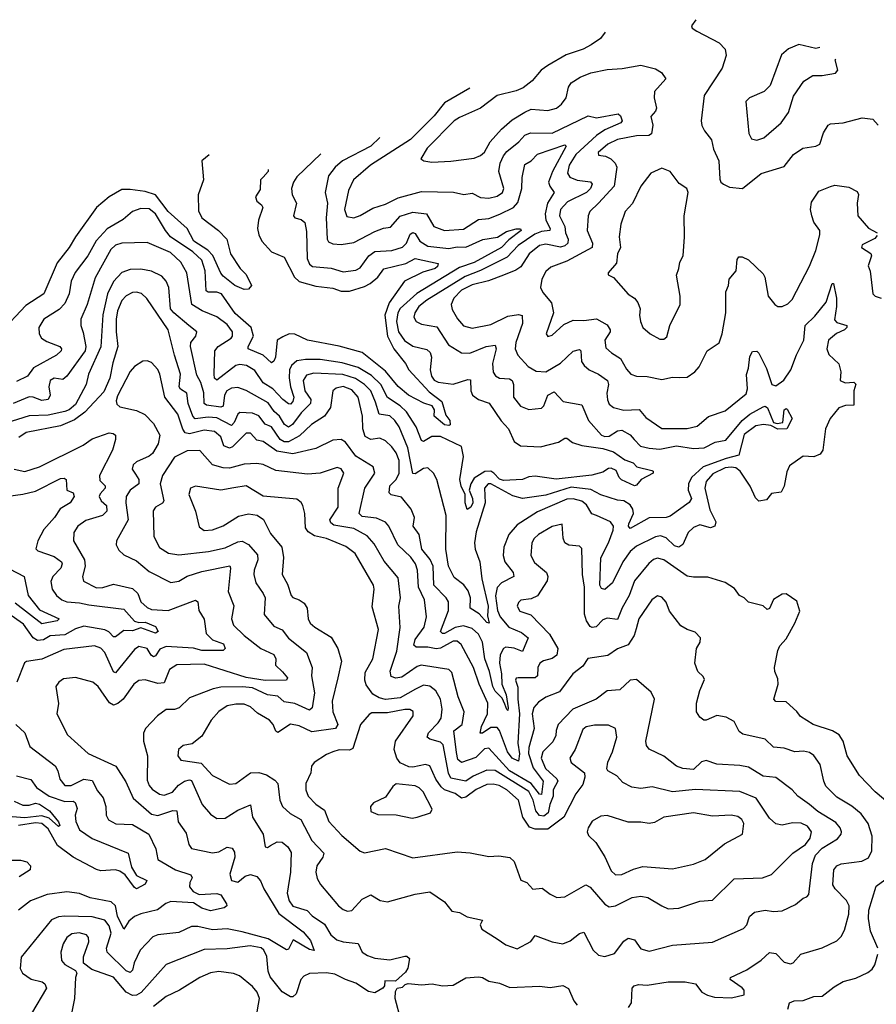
# Model space of a CAD drawing. Extents: x 1678759 to 1859541, y 384609 to 522867.
# Tile 300 of 466: x 1754221 to 1758282, y 516738 to 521405. Entities that reach past the tile are written whole.
import ezdxf

# ---------------------------------------------------------------- set-up
doc = ezdxf.new("R2010")
doc.units = 0

msp = doc.modelspace()

# ---------------------------------------------------------------- linework, layer by layer
at = {"layer": '0CON20XD'}
for points in [[(1757426.5, 521404.6), (1757426.4, 521403.6), (1757406, 521375), (1757408, 521365), (1757430.4, 521350.4), (1757536.2, 521295), (1757565.8, 521265), (1757569.2, 521235), (1757551.5, 521175), (1757466.2, 521045), (1757451.8, 520925), (1757453.9, 520903.9), (1757467.2, 520877.2), (1757500.5, 520835), (1757510.5, 520790.5), (1757535.4, 520735.4), (1757539.2, 520649.2), (1757543.8, 520635), (1757556.7, 520625), (1757585, 520611.5), (1757647.5, 520605), (1757735, 520675.5), (1757845, 520708.9), (1757889.4, 520765), (1757933.8, 520796.2), (1757995, 520804.4), (1758014, 520815), (1758031.7, 520868.3), (1758053.8, 520905), (1758065, 520911.2), (1758125, 520915.8), (1758215, 520939.2), (1758265, 520933.8), (1758290.8, 520905)], [(1756996.1, 521346.2), (1756974, 521315), (1756929.2, 521285), (1756892, 521265), (1756811.5, 521238.5), (1756725, 521187.1), (1756693.5, 521165), (1756650.8, 521115), (1756607.9, 521082.1), (1756575, 521067.5), (1756485, 521045.9), (1756405, 520984.6), (1756305, 520941.1), (1756280.8, 520925), (1756152.7, 520795), (1756122.9, 520745), (1756136.7, 520735), (1756175, 520728.8), (1756265, 520734.5), (1756375, 520748.9), (1756405, 520760.6), (1756425, 520777.5), (1756451.4, 520825), (1756504.7, 520885.3), (1756555, 520930.4), (1756615, 520966.4), (1756645, 520980), (1756725, 520974.6), (1756765, 520985.4), (1756790, 521005), (1756811.8, 521035), (1756823.1, 521085), (1756835.6, 521105), (1756877.7, 521132.3), (1756927.7, 521152.3), (1757005, 521168.3), (1757076.9, 521173.1), (1757165, 521188.5), (1757235, 521171.9), (1757264, 521155), (1757283.8, 521125), (1757230, 521065), (1757228.9, 521035), (1757238.9, 520985), (1757235, 520971.2), (1757212, 520945), (1757222.7, 520905), (1757216.5, 520863.5), (1757202.5, 520855), (1757145, 520854.3), (1757055, 520836.4), (1757008.5, 520815), (1756962.5, 520775), (1756965, 520762.9), (1756997.7, 520757.7), (1757023.5, 520745), (1757043.9, 520723.9), (1757052.2, 520705), (1757038.4, 520615), (1756965.4, 520534.6), (1756923.8, 520495), (1756915.4, 520475), (1756910.5, 520405), (1756935.8, 520345), (1756934.6, 520325), (1756815, 520260.2), (1756738, 520232), (1756715, 520210.6), (1756696.4, 520175), (1756689.4, 520135), (1756700.9, 520110.9), (1756742.2, 520062.2), (1756751.8, 520015), (1756716.2, 519915), (1756725, 519903.8), (1756745, 519909.2), (1756799.6, 519960.4), (1756845, 519980.5), (1756895, 519978.5), (1756955, 519986.1), (1757005, 519957.8), (1757020.3, 519935), (1757020, 519925), (1756995.3, 519885), (1756999.7, 519849.7), (1757026.5, 519825), (1757068.9, 519798.9), (1757097.7, 519747.7), (1757118.6, 519725), (1757145, 519715.4), (1757195, 519713.4), (1757265, 519699.5), (1757315, 519710), (1757350.6, 519709.4), (1757385, 519711.1), (1757420.8, 519735), (1757441.1, 519758.9), (1757479.2, 519835), (1757537.3, 519872.7), (1757551.3, 519915), (1757568.8, 520015), (1757568.2, 520115), (1757580.4, 520145), (1757583.5, 520175), (1757618, 520215), (1757621.7, 520268.3), (1757629.3, 520280.7), (1757645, 520281.2), (1757675, 520266), (1757745, 520200), (1757752.9, 520185), (1757769.2, 520095), (1757800, 520055), (1757815, 520046), (1757835, 520046), (1757861.7, 520058.3), (1757882, 520078), (1757965, 520235.8), (1757995, 520310), (1758013.9, 520385), (1758014.5, 520405), (1757985.6, 520445), (1757975.5, 520475), (1757970, 520505), (1757975, 520540), (1758008.4, 520591.6), (1758063.8, 520613.8), (1758085, 520620), (1758150.9, 520610.9), (1758190.9, 520590.9), (1758196.6, 520576.6), (1758191.2, 520535), (1758194.8, 520474.8), (1758245, 520416.2), (1758285.6, 520395)], [(1758013.8, 521273.3), (1757995, 521268.5), (1757915, 521287.3), (1757865, 521266.2), (1757832.4, 521237.6), (1757777.9, 521092.1), (1757750, 521065), (1757680, 521035), (1757663, 521017), (1757676.9, 520865), (1757690.7, 520840.7), (1757715, 520834.4), (1757748, 520845), (1757830.6, 520915), (1757865.5, 520965), (1757888.5, 521041.5), (1757937.5, 521112.5), (1757980.3, 521139.7), (1758025, 521139.4), (1758088.8, 521151.2), (1758098.5, 521165), (1758086.7, 521215), (1758089.8, 521217.8)], [(1756354.8, 521079.7), (1756235, 521010), (1756185, 520949.2), (1756073.5, 520836.5), (1755883.9, 520715), (1755804, 520645), (1755779, 520595), (1755760.7, 520505), (1755772.3, 520472.3), (1755805, 520465.9), (1755835, 520475.9), (1755895, 520511.9), (1755955, 520529.8), (1756015, 520560), (1756125, 520590), (1756277.7, 520587.7), (1756326.4, 520576.4), (1756365, 520581.7), (1756405, 520562.2), (1756445, 520558.4), (1756485, 520567.5), (1756509.4, 520585), (1756516, 520604), (1756492.1, 520685), (1756499, 520725), (1756515, 520760), (1756529.9, 520780.1), (1756587.6, 520825), (1756615, 520856.9), (1756642.2, 520867.8), (1756745, 520867.3), (1756915, 520949.5), (1756955, 520939.8), (1757057.9, 520957.9), (1757069, 520949), (1757076.6, 520925), (1757071.1, 520915), (1756995, 520882), (1756954.7, 520855.3), (1756856.7, 520765), (1756826.3, 520715), (1756817.6, 520677.6), (1756828.3, 520658.3), (1756863.9, 520643.9), (1756926.6, 520636.6), (1756935.3, 520625), (1756926.7, 520605), (1756908.4, 520585), (1756818.4, 520541.6), (1756784.8, 520505), (1756779.8, 520475), (1756805.2, 520425.2), (1756807.6, 520395), (1756821.4, 520365), (1756818.6, 520345), (1756805, 520332.7), (1756785, 520326.8), (1756715, 520340.2), (1756684.6, 520335), (1756636, 520295), (1756596.4, 520233.6), (1756573.1, 520216.9), (1756515, 520193.1), (1756443, 520167), (1756365, 520148.5), (1756315, 520122), (1756278.6, 520085), (1756266.4, 520055), (1756270.9, 520030.9), (1756296.3, 519986.3), (1756324.3, 519954.3), (1756365, 519942.8), (1756455, 519960.3), (1756535, 519998.9), (1756585, 520006.6), (1756603.3, 520003.3), (1756604.8, 519965), (1756573, 519875), (1756568.9, 519845), (1756582.7, 519815), (1756631.1, 519761.1), (1756669.1, 519739.1), (1756715, 519735.3), (1756785, 519777.4), (1756845, 519834.1), (1756875, 519841.9), (1756880.5, 519835), (1756884, 519785), (1756896, 519766), (1756920.8, 519745), (1756964.7, 519724.7), (1757007.5, 519695), (1757012.5, 519675), (1757004.7, 519635), (1757006.7, 519603.3), (1757015, 519582.9), (1757036.1, 519566.1), (1757085, 519553.9), (1757157.6, 519557.6), (1757188.5, 519518.5), (1757265, 519466.9), (1757385, 519466.4), (1757432.3, 519477.7), (1757486.2, 519523.8), (1757565, 519551.4), (1757665, 519631.5), (1757671.4, 519655), (1757666.9, 519723.1), (1757676.4, 519753.6), (1757681.4, 519808.6), (1757695, 519831.8), (1757715, 519833.8), (1757725, 519824.4), (1757760.8, 519750.8), (1757785.7, 519675.7), (1757805, 519669.3), (1757843.3, 519696.7), (1757876.9, 519745), (1757903, 519817), (1757937.9, 519885), (1757944.7, 519955), (1757990.7, 519999.3), (1758043.4, 520066.6), (1758073.1, 520155), (1758078.8, 520155), (1758092.9, 520085), (1758093.2, 520045), (1758082.9, 519982.9), (1758095, 519969.4), (1758142.3, 519955), (1758141.3, 519945), (1758130.8, 519935), (1758093.1, 519916.9), (1758055, 519885.7), (1758047.3, 519845), (1758057.2, 519817.2), (1758104.3, 519774.3), (1758114.2, 519735), (1758110, 519695), (1758134.3, 519684.3), (1758175, 519686.7), (1758185, 519676.7), (1758174.5, 519645), (1758175, 519577.5), (1758135, 519575.5), (1758104.2, 519565.8), (1758062.5, 519515), (1758040.9, 519465), (1758027.5, 519365), (1758015.7, 519345), (1757985, 519332.9), (1757935, 519335.6), (1757870, 519290), (1757857.9, 519262.1), (1757845.5, 519194.5), (1757830, 519165), (1757785, 519159.2), (1757761.3, 519128.7), (1757725, 519123.1), (1757708.3, 519138.3), (1757683.1, 519193.1), (1757635.9, 519265), (1757615, 519280), (1757594.1, 519284.1), (1757565, 519279.9), (1757507.4, 519252.6), (1757474.4, 519215.6), (1757468, 519185), (1757491.8, 519081.8), (1757520.5, 519025), (1757515.8, 519005), (1757495, 518997.1), (1757445, 519010), (1757415, 518997.5), (1757390.4, 518975), (1757365, 518918.1), (1757345.3, 518904.7), (1757325, 518911.8), (1757285, 518949.5), (1757258.6, 518958.6), (1757235, 518953.9), (1757145, 518910.2), (1757115, 518884.7), (1757080, 518835), (1757030.3, 518735), (1756995, 518704.4), (1756979.5, 518709.5), (1756971.7, 518725), (1756976, 518854), (1757012.4, 518925), (1757034.8, 518985), (1757035.2, 519005), (1757021.9, 519025), (1756955, 519054.1), (1756933.3, 519063.3), (1756908, 519105), (1756885, 519122.6), (1756845, 519134.1), (1756815, 519132.2), (1756675, 519072.6), (1756578.7, 519011.3), (1756538.8, 518965), (1756515.9, 518904.1), (1756513.3, 518865), (1756520.9, 518835), (1756560, 518785), (1756563.9, 518766.1), (1756505.5, 518735), (1756485, 518713.3), (1756476.7, 518673.3), (1756485.7, 518605), (1756498.9, 518575), (1756540, 518525), (1756599.8, 518499.8), (1756631.8, 518475), (1756605, 518410.4), (1756565, 518426.5), (1756525, 518430.9), (1756514.9, 518425.1), (1756499, 518395), (1756494.8, 518354.8), (1756505.1, 518305.1), (1756506.7, 518255), (1756526.4, 518205), (1756536.8, 518143.2), (1756535, 518130), (1756530, 518135), (1756520.6, 518160.6), (1756508.6, 518188.6), (1756475, 518222.8), (1756463.8, 518243.8), (1756448.4, 518315), (1756425.6, 518375), (1756415.2, 518455), (1756395, 518492.9), (1756365, 518519.1), (1756325, 518531.4), (1756285, 518523.4), (1756235, 518495.7), (1756224.8, 518494.8), (1756215, 518504.5), (1756253, 518605), (1756252.9, 518645), (1756242.5, 518665), (1756184.8, 518725), (1756181.3, 518815), (1756166, 518846), (1756127.2, 518895), (1756113.9, 518965), (1756086.7, 519005), (1756091.8, 519045), (1756076, 519085), (1756031.3, 519141.3), (1755982.3, 519152.3), (1755971.8, 519161.8), (1755975.2, 519195), (1756005, 519225.3), (1756019.4, 519255), (1756019.1, 519315), (1756005, 519352.3), (1755985, 519379.7), (1755955, 519409.1), (1755928.8, 519421.2), (1755885, 519414.7), (1755859.1, 519429.1), (1755846.7, 519465), (1755845.5, 519525.5), (1755825.7, 519615), (1755795, 519650.4), (1755755, 519665.5), (1755721.7, 519658.3), (1755704.8, 519645.2), (1755693.8, 519566.2), (1755665.3, 519525), (1755604.6, 519485.4), (1755547.6, 519432.4), (1755495.6, 519404.4), (1755475, 519404.4), (1755455, 519414.5), (1755415, 519474.4), (1755385, 519487.8), (1755355, 519527.5), (1755325, 519540.2), (1755265, 519542.8), (1755254.8, 519535.2), (1755237.9, 519495), (1755225, 519481.6), (1755155, 519517.8), (1755115, 519520.5), (1755052.7, 519512.7), (1755041.2, 519525), (1755019.8, 519585), (1755012.9, 519635), (1754983.6, 519653.6), (1754976, 519665), (1754983.5, 519725), (1754954.6, 519815.4), (1754925.3, 519935), (1754823.8, 520083.8), (1754797.5, 520107.5), (1754775, 520113.9), (1754755, 520111.9), (1754725, 520096.3), (1754705, 520073.4), (1754685.1, 520025), (1754677.4, 519985), (1754677.7, 519925), (1754686.5, 519855), (1754661.9, 519778.1), (1754648, 519705), (1754619, 519641), (1754529.2, 519545), (1754481.1, 519508.9), (1754415, 519479.7), (1754251.9, 519448.2), (1754217.5, 519425)], [(1755928.4, 520846.9), (1755884.7, 520805), (1755750.5, 520735), (1755716.4, 520705), (1755684.4, 520665), (1755669.6, 520585), (1755679.7, 520535), (1755673.3, 520465), (1755678.2, 520365), (1755685, 520351.1), (1755705, 520342), (1755745, 520339.4), (1755805, 520348.7), (1755905, 520401.2), (1755945, 520416.7), (1755979.2, 520420.8), (1756025, 520473.8), (1756085, 520491.9), (1756149.4, 520485), (1756184, 520424), (1756235, 520404.8), (1756325, 520412.3), (1756395, 520457.3), (1756445, 520462.4), (1756497.4, 520482.6), (1756562.1, 520515), (1756581.6, 520538.4), (1756600.7, 520605), (1756603.1, 520656.9), (1756615, 520718.9), (1756644.8, 520735.2), (1756675, 520767.2), (1756805, 520810.8), (1756811.2, 520805), (1756746.5, 520685), (1756728.3, 520635), (1756734.2, 520615), (1756754.6, 520585), (1756723.3, 520535), (1756712, 520485), (1756715.5, 520455), (1756735.2, 520415), (1756734.4, 520405), (1756695, 520400), (1756662.3, 520387.7), (1756583.3, 520335), (1756531.6, 520278.4), (1756405, 520215.7), (1756331.9, 520188.1), (1756151, 520075), (1756113.5, 520045), (1756093.3, 520015), (1756090, 519995), (1756100.9, 519975), (1756125, 519961.8), (1756198.2, 519948.2), (1756253.9, 519863.9), (1756315, 519825.5), (1756355, 519824.7), (1756431.4, 519855), (1756475, 519862.5), (1756480.2, 519845), (1756462.7, 519775), (1756465, 519734.2), (1756476.4, 519716.4), (1756495, 519705.4), (1756542.7, 519702.7), (1756555.2, 519695.2), (1756562, 519675), (1756561.3, 519615), (1756595, 519572.9), (1756635, 519557.7), (1756695, 519563.5), (1756705.8, 519574.2), (1756723.7, 519625), (1756755, 519640.6), (1756797.1, 519595), (1756885, 519579.4), (1756917.3, 519505), (1756979.2, 519435), (1756995, 519428.5), (1757015, 519430.2), (1757055, 519455.6), (1757075, 519459.5), (1757115, 519437.5), (1757133, 519415), (1757163.5, 519383.5), (1757205, 519373.4), (1757255, 519368.9), (1757335, 519384.8), (1757415, 519372.9), (1757465.2, 519374.8), (1757517.4, 519402.6), (1757567.9, 519412.1), (1757645, 519504.4), (1757681.3, 519535), (1757745, 519569.5), (1757755, 519573.1), (1757766.5, 519565), (1757795, 519496), (1757811.1, 519491.1), (1757838, 519495), (1757844.6, 519555), (1757855, 519562.5), (1757859.5, 519559.5), (1757882.5, 519515), (1757857.5, 519465), (1757815, 519463.4), (1757781.3, 519481.3), (1757746.4, 519486.4), (1757710.4, 519479.6), (1757655, 519438.9), (1757629.7, 519340.3), (1757569.2, 519325), (1757461.5, 519285), (1757405.5, 519235), (1757390.8, 519205), (1757390, 519175), (1757405.2, 519135), (1757395, 519116.5), (1757305, 519051.3), (1757285, 519045.4), (1757205, 519043.1), (1757115, 518993.6), (1757107.1, 519005), (1757108.1, 519015), (1757130.7, 519065), (1757128.1, 519085), (1757115, 519105.4), (1757085, 519123.7), (1757055, 519127.4), (1756975, 519153), (1756928.2, 519178.2), (1756835, 519189.5), (1756715, 519151.5), (1756605, 519135.3), (1756558.1, 519148.1), (1756455, 519204.7), (1756441.4, 519205), (1756425, 519183.8), (1756426.7, 519115), (1756385, 518978), (1756377.4, 518925), (1756380, 518895), (1756402, 518835), (1756410.9, 518755), (1756441.1, 518625), (1756438.9, 518578.9), (1756446.7, 518545), (1756435, 518546.9), (1756398.6, 518588.6), (1756356.5, 518615), (1756358.3, 518665), (1756347.5, 518697.5), (1756326.2, 518726.2), (1756281.1, 518761.1), (1756253.3, 518815), (1756240.5, 518895), (1756242.5, 519055), (1756197.9, 519225), (1756182.2, 519255), (1756155, 519280), (1756135, 519278), (1756095, 519252.1), (1756083.9, 519253.9), (1756061.2, 519375), (1756019, 519475), (1755999.8, 519505), (1755975, 519526.8), (1755924.5, 519534.5), (1755908.2, 519591.8), (1755885.3, 519645.3), (1755855, 519675.2), (1755813.4, 519703.4), (1755753.3, 519723.3), (1755615, 519729.4), (1755579.9, 519720.1), (1755564.5, 519695), (1755571.9, 519645), (1755601.4, 519605), (1755598.6, 519585), (1755555, 519540.8), (1755514.3, 519485.7), (1755495, 519473.3), (1755476.6, 519486.6), (1755453.1, 519525), (1755427.5, 519547.5), (1755398, 519588), (1755295, 519646.7), (1755255, 519661.3), (1755225, 519658.4), (1755203.3, 519645), (1755192.1, 519625), (1755185, 519572.7), (1755175, 519568.9), (1755106.9, 519576.9), (1755095.8, 519585.8), (1755094.4, 519635.6), (1755079.4, 519685), (1755060.6, 519720.6), (1755029.8, 519855), (1755031.9, 519875), (1755056.2, 519905), (1755060.5, 519925), (1755022.9, 519955), (1754951.1, 520015), (1754936.2, 520035), (1754927.6, 520135), (1754915, 520165.6), (1754895, 520188.9), (1754845, 520213.4), (1754795, 520222.3), (1754745, 520221.4), (1754705, 520207.1), (1754665, 520163.3), (1754637, 520105), (1754615.2, 520005.2), (1754606.2, 519853.8), (1754546.6, 519725), (1754535.4, 519675), (1754485, 519581.3), (1754455.3, 519555), (1754435, 519547.1), (1754355, 519529.8), (1754265, 519527.8), (1754155, 519493)], [(1755118.7, 520763.9), (1755084.2, 520735), (1755091.9, 520645), (1755067.5, 520575), (1755068.8, 520498.8), (1755085, 520465.5), (1755162.5, 520405), (1755202, 520365), (1755219.4, 520295), (1755266.2, 520225), (1755295, 520197.5), (1755320, 520145), (1755305, 520127.1), (1755285, 520125.6), (1755241.2, 520145), (1755185, 520188.6), (1755173.7, 520203.7), (1755136.5, 520286.5), (1755112, 520312), (1755045.7, 520355), (1755015.2, 520415), (1754925, 520495.2), (1754865, 520574.2), (1754815, 520590), (1754745, 520600.5), (1754705, 520599.4), (1754645.6, 520564.4), (1754585.6, 520514.4), (1754484.6, 520375), (1754455.4, 520325), (1754398.1, 520251.9), (1754335.3, 520104.7), (1754249.7, 520050.3), (1754128.9, 519921.1)], [(1755648.2, 520769.2), (1755535, 520660), (1755518.4, 520635), (1755508.9, 520605), (1755512.5, 520575), (1755533.1, 520535), (1755519.2, 520475), (1755525.7, 520465.7), (1755555, 520457.8), (1755572.7, 520442.7), (1755580.5, 520400.5), (1755583, 520273), (1755595, 520245.5), (1755608.1, 520235), (1755697.6, 520227.6), (1755755, 520209.1), (1755815, 520217.3), (1755835, 520228.9), (1755875.3, 520285), (1755905, 520305.2), (1755985, 520311), (1756035, 520326.6), (1756054.3, 520345.7), (1756071.3, 520388.7), (1756085, 520396.5), (1756095, 520391.3), (1756118.4, 520355), (1756155, 520330.6), (1756255, 520320.2), (1756295, 520328.1), (1756335, 520326.1), (1756417.1, 520362.9), (1756486.1, 520373.9), (1756528.7, 520401.3), (1756573.7, 520413.7), (1756594.1, 520414.1), (1756598.5, 520405), (1756539.2, 520360.8), (1756505.3, 520324.7), (1756375, 520254.2), (1756305, 520229.6), (1756103.8, 520106.2), (1756024.4, 520035.6), (1756013.8, 520015), (1756007, 519975), (1756016.2, 519925), (1756045, 519883.6), (1756085, 519857.9), (1756151.6, 519841.6), (1756167.2, 519827.2), (1756173.1, 519805), (1756165.9, 519745), (1756173.2, 519715), (1756185, 519695.8), (1756205, 519686.1), (1756275, 519677.7), (1756345, 519699.1), (1756358, 519698), (1756359.3, 519645), (1756366.9, 519625), (1756395, 519604.1), (1756446.9, 519586.9), (1756503.1, 519503.1), (1756538.2, 519465), (1756565, 519405.5), (1756595, 519385.4), (1756689.1, 519380.9), (1756775, 519401.8), (1756805, 519420.6), (1756815, 519420.6), (1756841.4, 519401.4), (1756885, 519386.3), (1756985, 519373), (1757035, 519356.6), (1757088.7, 519318.7), (1757129.1, 519305), (1757146.2, 519286.2), (1757217.9, 519267.9), (1757223.8, 519265), (1757224, 519255), (1757166.7, 519225), (1757145, 519198), (1757135, 519195.6), (1757074.1, 519224.1), (1757063, 519235), (1757048.3, 519268.3), (1757025, 519279), (1757012.3, 519277.7), (1756985, 519260), (1756933.6, 519246.4), (1756763.4, 519226.6), (1756665, 519241.5), (1756635, 519238.1), (1756605, 519226.1), (1756515, 519220.5), (1756495, 519227.5), (1756469.2, 519255), (1756454.9, 519264.9), (1756426.2, 519263.8), (1756375, 519231.9), (1756358.7, 519205), (1756351.6, 519175), (1756367.8, 519135), (1756369.4, 519115), (1756360, 519095), (1756342.5, 519082.5), (1756331.9, 519115), (1756333.3, 519155), (1756314.3, 519194.3), (1756307.2, 519225), (1756324.7, 519335), (1756315, 519381.5), (1756215, 519429.5), (1756175, 519428.9), (1756135, 519405.4), (1756125, 519410), (1756100.2, 519475), (1756055, 519546.5), (1756025.2, 519575), (1755964.2, 519614.2), (1755932.4, 519675), (1755888.5, 519718.5), (1755825, 519756.9), (1755749, 519779), (1755645.9, 519794.1), (1755575.2, 519794.8), (1755535, 519787.9), (1755509.3, 519765), (1755499.1, 519745), (1755497.9, 519707.9), (1755504.2, 519664.2), (1755520.7, 519615), (1755516.1, 519595), (1755505, 519583.2), (1755495, 519583.9), (1755468.9, 519605), (1755421.2, 519655), (1755375, 519683.4), (1755335, 519741.2), (1755296.2, 519766.2), (1755265, 519770.9), (1755245, 519765.6), (1755155, 519696.5), (1755145, 519706), (1755142.2, 519725), (1755146.1, 519835), (1755161.8, 519855), (1755223.2, 519895), (1755230, 519905), (1755229.1, 519925), (1755205, 519959.5), (1755155, 519996.7), (1755085.5, 520025.5), (1755036.9, 520055), (1755013.2, 520205), (1754985.4, 520255.4), (1754935, 520300.9), (1754825, 520348.4), (1754705, 520346.1), (1754675, 520335.7), (1754653.4, 520315), (1754578.9, 520181.1), (1754540.5, 520055), (1754511.3, 519985), (1754510, 519955), (1754522, 519922), (1754533.9, 519855), (1754531, 519835), (1754444.5, 519715.5), (1754425, 519699.6), (1754385, 519705.3), (1754365.9, 519694.1), (1754358.6, 519665), (1754365.4, 519625), (1754355, 519604.8), (1754325, 519599.4), (1754285, 519615.7), (1754265, 519617.4), (1754190, 519585)], [(1755398.3, 520695.2), (1755398.2, 520685), (1755375, 520658.5), (1755362.1, 520645), (1755360.9, 520599.1), (1755338.1, 520565), (1755344.3, 520545), (1755367.6, 520527.6), (1755372.7, 520515), (1755352.5, 520455), (1755347.8, 520415), (1755354.3, 520384.3), (1755368.2, 520355), (1755414.3, 520304.3), (1755475, 520278.6), (1755524.1, 520185), (1755545, 520164.1), (1755625, 520142), (1755705, 520131.5), (1755745, 520118.1), (1755785, 520117.5), (1755855, 520140), (1755881.9, 520155), (1755918.4, 520185), (1755946.6, 520223.4), (1756051.2, 520248.8), (1756095, 520272.5), (1756205, 520249.2), (1756201.8, 520235), (1756190.9, 520225), (1756131.4, 520208.6), (1756044.2, 520165.8), (1755972.4, 520062.4), (1755951.9, 520005), (1755964.1, 519905), (1755995, 519844.2), (1756050, 519775), (1756065, 519744.5), (1756161.6, 519641.6), (1756222.7, 519595), (1756240.9, 519530.9), (1756259.1, 519505), (1756261.1, 519485), (1756255, 519480.8), (1756234.2, 519485), (1756186.2, 519525), (1756187.5, 519555), (1756176.9, 519575), (1756136.4, 519586.4), (1756064.6, 519625), (1756015, 519666), (1755955, 519739.6), (1755845, 519826.6), (1755735, 519857.6), (1755585, 519885.3), (1755525, 519914.1), (1755498.8, 519915), (1755467.7, 519902.3), (1755440.9, 519885), (1755433.2, 519805), (1755425, 519785.6), (1755415, 519778.1), (1755375.2, 519815.2), (1755304.5, 519845), (1755304, 519855), (1755328.5, 519905), (1755318.8, 519945), (1755242, 520012), (1755176.8, 520105), (1755155, 520113.5), (1755115, 520113.2), (1755105, 520119.5), (1755100, 520215), (1755083.6, 520265), (1755042, 520305), (1754935.8, 520375), (1754911.4, 520405), (1754865.2, 520485), (1754835, 520507.4), (1754795, 520510.2), (1754755, 520495.3), (1754712.1, 520457.9), (1754635, 520414.1), (1754584, 520356), (1754544.3, 520285), (1754483.2, 520206.8), (1754465.3, 520165), (1754455.2, 520104.8), (1754435, 520059.6), (1754408.6, 520031.4), (1754335.5, 519985), (1754310.9, 519945), (1754313.6, 519915), (1754324.8, 519894.8), (1754348.8, 519878.8), (1754411.5, 519855), (1754418.8, 519845), (1754417.1, 519835), (1754394.5, 519815), (1754285.8, 519754.2), (1754257.7, 519715), (1754205, 519689.5)], [(1757275, 519890), (1757288, 519902), (1757303.3, 519955), (1757351.9, 520055), (1757352, 520095), (1757333.9, 520193.9), (1757346.2, 520225), (1757350, 520255), (1757365.8, 520285), (1757373.1, 520375), (1757370, 520475), (1757390, 520585), (1757383.8, 520605), (1757347.8, 520627.8), (1757305, 520684.4), (1757265, 520701.1), (1757213, 520677), (1757165.6, 520615), (1757126, 520534), (1757091.5, 520495), (1757070.5, 520435), (1757063.1, 520375), (1757068.6, 520325), (1757054.4, 520295), (1757049.2, 520250.8), (1757010, 520205), (1757010, 520195), (1757035, 520183.3), (1757104.5, 520104.5), (1757135, 520084.2), (1757151.4, 520065), (1757162.2, 520035), (1757158.5, 520005), (1757164.4, 519975), (1757174.2, 519945), (1757208.8, 519915), (1757255, 519890), (1757275, 519890)], [(1758285, 520381.2), (1758275, 520367.5), (1758215, 520336.9), (1758210.8, 520325), (1758255, 520295.8), (1758258.6, 520285), (1758242.3, 520237.7), (1758253.1, 520213.1), (1758265.7, 520105), (1758276, 520095), (1758304.7, 520084.7)], [(1756745, 518377.5), (1756703.3, 518366.7), (1756686.4, 518355), (1756677.2, 518335), (1756676.1, 518295), (1756665, 518285.4), (1756584.4, 518285.6), (1756575, 518283.3), (1756570.8, 518275), (1756581.6, 518241.6), (1756581.5, 518185), (1756590.7, 518115), (1756581.5, 517975), (1756589.6, 517925), (1756585, 517890), (1756555, 517904.8), (1756534, 517934), (1756495.5, 518035.5), (1756485, 518050), (1756455, 518049.8), (1756415, 518023.7), (1756402.9, 518022.9), (1756409.5, 518055), (1756437.7, 518115), (1756440.6, 518165), (1756399.5, 518255), (1756371.6, 518335), (1756314.1, 518444.1), (1756295, 518459.7), (1756275, 518459), (1756215, 518426), (1756195, 518422.8), (1756155, 518431.3), (1756100.6, 518430.6), (1756089.9, 518439.9), (1756095, 518467.5), (1756138.2, 518525), (1756149.4, 518575), (1756139.8, 518655), (1756111.3, 518715), (1756106.7, 518795), (1756096.7, 518825), (1756075, 518857.6), (1756013.1, 518915), (1755970, 519005), (1755955, 519023.8), (1755911.8, 519041.8), (1755845, 519049.7), (1755829.3, 519065), (1755856.8, 519185), (1755903.9, 519255), (1755896.4, 519285), (1755815, 519335.2), (1755765, 519402.3), (1755745, 519415.4), (1755705, 519412.5), (1755625, 519371.8), (1755515, 519346.6), (1755440.2, 519360.2), (1755375, 519405.8), (1755345, 519411.9), (1755315, 519445.3), (1755295, 519445.3), (1755229.2, 519380.8), (1755215, 519374), (1755187.8, 519385), (1755175, 519428.2), (1755145, 519453.5), (1755095, 519458.8), (1755025, 519442.1), (1755005, 519447.3), (1754993.8, 519463.8), (1754971, 519535), (1754908.1, 519615), (1754885.8, 519725), (1754876.2, 519746.2), (1754845, 519780.4), (1754825, 519788.2), (1754805, 519786.4), (1754765, 519760.4), (1754745, 519737.1), (1754685, 519621.9), (1754678.3, 519598.3), (1754681.7, 519581.7), (1754695, 519569.1), (1754775, 519552.2), (1754813.3, 519533.3), (1754855, 519491.1), (1754884.7, 519435), (1754877.1, 519395), (1754850.6, 519349.4), (1754835, 519336.2), (1754775, 519309.6), (1754758.5, 519295), (1754753.5, 519275), (1754770.4, 519250.4), (1754785.2, 519225), (1754785.3, 519205), (1754745, 519175.3), (1754725.8, 519145), (1754723.8, 519115), (1754735.3, 519035), (1754679.5, 518935), (1754677.8, 518915), (1754690.2, 518890.2), (1754715, 518867.8), (1754775, 518840.4), (1754835, 518789.6), (1754938, 518738), (1754975, 518743.1), (1755015, 518766.8), (1755085, 518789.5), (1755216.2, 518816.2), (1755219.7, 518805), (1755209.6, 518695), (1755236.4, 518626.4), (1755224.7, 518565), (1755234.6, 518535), (1755285, 518486.2), (1755364.5, 518425), (1755425, 518396.2), (1755434.6, 518375), (1755433.8, 518345), (1755466.7, 518313.3), (1755490, 518285), (1755486.2, 518273.8), (1755385, 518272.2), (1755295, 518287.2), (1755095, 518349.7), (1754965, 518346.8), (1754931.5, 518325), (1754905, 518262.3), (1754875, 518258.9), (1754815, 518276.2), (1754785, 518272.1), (1754761.8, 518255), (1754712.1, 518185), (1754686.3, 518163.7), (1754665, 518156.6), (1754646.3, 518166.3), (1754593.3, 518245), (1754568, 518265), (1754485, 518287.5), (1754428.8, 518281.2), (1754405.7, 518265), (1754392.5, 518245), (1754404.4, 518164.4), (1754396.9, 518115), (1754446.7, 518015), (1754545, 517926.7), (1754676.7, 517866.7), (1754723.3, 517793.3), (1754758.2, 517715), (1754845, 517638.9), (1754875, 517632.7), (1754946, 517656), (1754965.3, 517655.3), (1754972.7, 517602.8), (1755009.5, 517549.5), (1755022.7, 517495), (1755035, 517477.1), (1755135, 517455.3), (1755165, 517460), (1755205, 517482.7), (1755228.6, 517478.6), (1755238.6, 517458.6), (1755241.2, 517435), (1755216.2, 517355), (1755224.5, 517325), (1755255, 517317.3), (1755288.9, 517345), (1755315, 517353.5), (1755345, 517343.8), (1755362.9, 517322.9), (1755378.1, 517285), (1755449.2, 517169.2), (1755565, 517081.6), (1755600, 517040), (1755616.1, 516993.9), (1755595, 516997.5), (1755516.7, 517043.3), (1755495, 516998.8), (1755485, 516995.8), (1755398, 517048), (1755275, 517081.4), (1755204.1, 517095.9), (1755135, 517091.1), (1755065, 517107.3), (1755035, 517106.4), (1754975, 517078.2), (1754875, 517067.5), (1754852, 517058), (1754792.5, 516995), (1754764.2, 516935), (1754755, 516900), (1754745, 516889.1), (1754725, 516897.2), (1754635.2, 516985.2), (1754631.6, 517005), (1754653.8, 517075), (1754645, 517110.4), (1754625, 517136.7), (1754565, 517152.6), (1754435, 517156.1), (1754405, 517152.5), (1754372.2, 517137.8), (1754228.3, 516961.7), (1754222.4, 516907.6), (1754234.5, 516885), (1754275, 516857.2), (1754327.7, 516845), (1754339.7, 516835), (1754347.3, 516815), (1754276.4, 516695)], [(1754194.7, 519274.7), (1754245, 519264), (1754314.8, 519285.2), (1754521.4, 519388.6), (1754565, 519418.8), (1754645, 519446.7), (1754663.6, 519443.6), (1754674.2, 519435), (1754674.5, 519415), (1754660.8, 519365), (1754598.4, 519245), (1754601, 519221), (1754625.4, 519195), (1754626.2, 519185), (1754602.2, 519157.8), (1754598.2, 519145), (1754607.7, 519125), (1754631.9, 519101.9), (1754633.5, 519075), (1754613.3, 519055), (1754535, 519031.2), (1754496.4, 519005), (1754477.3, 518975), (1754475.3, 518935), (1754528.8, 518845), (1754531.8, 518815), (1754518.5, 518765), (1754523.6, 518743.6), (1754585, 518712), (1754615, 518713.2), (1754665, 518728.7), (1754755, 518708.1), (1754781.2, 518685), (1754795.3, 518645), (1754825, 518618.3), (1754845, 518608.7), (1754925, 518604.2), (1755055, 518653.5), (1755065.4, 518645), (1755070.4, 518605), (1755095, 518563.3), (1755104.7, 518495), (1755135, 518465.3), (1755186.8, 518446.8), (1755195.5, 518425), (1755184.7, 518415.3), (1755085, 518415.7), (1755045, 518426.6), (1754915, 518434.2), (1754885, 518421.3), (1754865, 518389.2), (1754855, 518384.7), (1754843.3, 518393.4), (1754825, 518424.7), (1754785, 518433.9), (1754765, 518420), (1754675, 518308.9), (1754665, 518314.4), (1754625, 518405.9), (1754605, 518425.8), (1754575, 518437.5), (1754430.4, 518419.6), (1754325.5, 518374.5), (1754253, 518363), (1754244.2, 518355.8), (1754206.5, 518265)], [(1757106.4, 516723.6), (1757120.9, 516745), (1757124, 516815), (1757134.1, 516825.9), (1757155, 516831.6), (1757195, 516829.5), (1757295, 516845.3), (1757375, 516845.4), (1757425, 516834.4), (1757455, 516796.2), (1757481.7, 516781.7), (1757515, 516772.2), (1757595, 516769.2), (1757655, 516783.8), (1757655.6, 516805), (1757646.2, 516816.2), (1757589.2, 516855), (1757590, 516865), (1757667.8, 516902.2), (1757735, 516947.8), (1757775, 516983.5), (1757805, 516978.8), (1757845, 516938.6), (1757875, 516929.4), (1757887.5, 516935), (1757923.7, 516976.3), (1758025, 517005.4), (1758095, 517039.5), (1758115, 517059.4), (1758130.9, 517089.1), (1758151.6, 517165), (1758153.1, 517205), (1758140.7, 517230.7), (1758087.2, 517285), (1758076, 517305), (1758079.5, 517375), (1758094.3, 517395), (1758115, 517404.6), (1758213.7, 517416.3), (1758245, 517432.9), (1758259.7, 517465), (1758262, 517535), (1758242.3, 517595), (1758210.4, 517640.4), (1758165, 517676.6), (1758095, 517719.6), (1758042.4, 517772.4), (1758032.1, 517795), (1758015.5, 517875), (1757985, 517916.9), (1757965, 517931.5), (1757937.2, 517937.2), (1757895, 517935.4), (1757845, 517952.5), (1757795, 517956.9), (1757755.5, 517995.5), (1757648.1, 518018.1), (1757631.8, 518031.8), (1757608, 518078), (1757569.3, 518099.3), (1757525, 518107.1), (1757475, 518084.4), (1757463.3, 518085), (1757445, 518098.8), (1757429.4, 518125), (1757429.6, 518165), (1757445.5, 518225), (1757467.3, 518277.3), (1757461.4, 518291.4), (1757436, 518315), (1757422, 518355), (1757430, 518425), (1757446, 518455), (1757448.8, 518475), (1757422.5, 518502.5), (1757385, 518514), (1757355, 518532), (1757302, 518602), (1757285, 518644), (1757265, 518667.5), (1757245, 518674.3), (1757217.1, 518655), (1757156.4, 518565), (1757142.7, 518517.3), (1757133.2, 518486.8), (1757105, 518441.1), (1757055, 518423.2), (1757009.3, 518390.7), (1756913.7, 518376.3), (1756889.9, 518340.1), (1756842.5, 518305), (1756780.5, 518219.5), (1756715, 518193.2), (1756680.5, 518169.5), (1756658.8, 518145), (1756650.9, 518115), (1756659, 518045), (1756634.4, 517955.6), (1756633.1, 517926.9), (1756655, 517858.7), (1756702.9, 517795), (1756695, 517732.4), (1756685, 517733.3), (1756645.1, 517785.1), (1756543.1, 517845), (1756445, 517952.8), (1756425, 517949.2), (1756382.8, 517907.2), (1756315, 517883.4), (1756298.5, 517898.5), (1756292.2, 517932.2), (1756278.5, 518035), (1756319.1, 518065), (1756327.3, 518125), (1756298.8, 518195), (1756270, 518310), (1756254.6, 518324.6), (1756124.7, 518345.3), (1756105, 518338.7), (1756032, 518288), (1756003.2, 518283.2), (1755982.1, 518292.1), (1755976.4, 518316.4), (1756008.9, 518411.1), (1756024.3, 518524.3), (1756017.8, 518625), (1756025.9, 518665), (1756015, 518759.2), (1755948.3, 518838.3), (1755901.2, 518921.2), (1755868.2, 518958.2), (1755805, 518993.1), (1755709.5, 519009.5), (1755695, 519019.5), (1755690.3, 519035), (1755730.9, 519095), (1755730, 519185), (1755757.1, 519255), (1755745, 519276.2), (1755725, 519281.5), (1755644.7, 519255.3), (1755585, 519251.1), (1755435, 519267.5), (1755375, 519296.3), (1755345, 519301.7), (1755285, 519298.1), (1755215, 519278.6), (1755185, 519280), (1755134.5, 519295), (1755075, 519362.5), (1755015, 519361.2), (1754955, 519331.8), (1754897.3, 519245), (1754886.5, 519205), (1754903.8, 519125), (1754897.4, 519112.6), (1754864.4, 519095), (1754853.7, 519076.3), (1754856, 518955), (1754883.5, 518903.5), (1754926.7, 518876.7), (1754975, 518867.6), (1755116.1, 518883.9), (1755195, 518901.9), (1755255, 518930.3), (1755275, 518933.4), (1755305, 518916.9), (1755347.7, 518867.7), (1755349.5, 518845), (1755331.6, 518795), (1755330.9, 518775), (1755340, 518735), (1755375.7, 518685.7), (1755384, 518665), (1755380, 518585), (1755425, 518530.9), (1755465, 518512.5), (1755495, 518473.8), (1755580, 518405), (1755606.7, 518335), (1755604.7, 518295.3), (1755617.8, 518215), (1755607.5, 518142.5), (1755595, 518132.7), (1755525, 518164.2), (1755475, 518171.2), (1755445, 518198.4), (1755395, 518204.8), (1755325, 518238.5), (1755277.5, 518242.5), (1755175, 518241.6), (1755137.2, 518232.8), (1755025, 518190), (1754976.2, 518143.8), (1754955, 518136.1), (1754915, 518134.6), (1754874.2, 518105.8), (1754816.9, 518045), (1754807.4, 518022.6), (1754807.1, 517985), (1754826.2, 517915), (1754825, 517800), (1754834.1, 517775), (1754848.2, 517758.2), (1754884.3, 517734.3), (1754905, 517728.8), (1754945, 517744.2), (1754973.9, 517776.1), (1755001.8, 517795), (1755025, 517801.4), (1755035, 517798.4), (1755085.8, 517685.8), (1755125, 517639.1), (1755155, 517618.5), (1755195, 517620.3), (1755255, 517658.8), (1755315, 517684), (1755323.9, 517625), (1755375.3, 517545), (1755384.4, 517485), (1755395, 517481.4), (1755409.3, 517490.7), (1755441.6, 517508.4), (1755465, 517507.2), (1755492.1, 517485), (1755508, 517458), (1755504.7, 517365), (1755488.8, 517265), (1755498.2, 517228.2), (1755515, 517204), (1755583.1, 517183.1), (1755607.2, 517157.2), (1755665, 517118), (1755695, 517068.2), (1755723.9, 517043.9), (1755755, 517033.9), (1755825, 517027.1), (1755844.7, 516984.7), (1755869.5, 516969.5), (1755905, 516956.4), (1755975, 516949.5), (1756045.9, 516965.9), (1756055.8, 516965.8), (1756068.8, 516955), (1756060.5, 516909.5), (1756049.5, 516890.5), (1756001.7, 516848.3), (1755951.2, 516848.8), (1755950, 516825), (1755942.5, 516815), (1755905, 516792.2), (1755875, 516798.1), (1755815, 516838.7), (1755765, 516855.4), (1755715, 516881.6), (1755675, 516887.5), (1755595, 516883.8), (1755568.2, 516871.8), (1755554.2, 516855), (1755531.7, 516788.3), (1755516.4, 516773.6), (1755505, 516772.9), (1755465, 516797.1), (1755407.7, 516867.7), (1755398.6, 516895), (1755392.7, 516965), (1755378.6, 516995), (1755365, 517006.5), (1755314.1, 517015.9), (1755205, 517001.2), (1755095, 516998.6), (1754915, 516927.3), (1754796.1, 516793.9), (1754775, 516781.6), (1754755, 516779.8), (1754725, 516795.2), (1754665, 516866.2), (1754563.3, 516903.3), (1754523.3, 516933.3), (1754523.6, 516963.6), (1754548.1, 517035), (1754547.5, 517055), (1754537.9, 517067.9), (1754502.8, 517077.2), (1754467.5, 517072.5), (1754444.8, 517055.2), (1754427.3, 517025), (1754416.1, 516985), (1754419.4, 516945), (1754435, 516926.9), (1754485, 516898.5), (1754491.5, 516885), (1754484.6, 516865), (1754480, 516765), (1754466.2, 516695)], [(1754155, 519144.8), (1754235, 519155.2), (1754295, 519170.4), (1754415, 519230), (1754432.1, 519232.1), (1754441.4, 519225), (1754444.4, 519175), (1754475, 519162.2), (1754478.7, 519145), (1754460, 519115), (1754413.4, 519086.6), (1754385.9, 519045), (1754335, 518989.2), (1754306.1, 518935), (1754296.9, 518896.9), (1754307.2, 518887.2), (1754385, 518859.7), (1754418.8, 518835), (1754422.3, 518825), (1754415.4, 518805), (1754377.3, 518765), (1754368.5, 518741.5), (1754374.2, 518705), (1754394.7, 518675), (1754420, 518655), (1754445, 518645.2), (1754505, 518641), (1754549.2, 518630.8), (1754715, 518610.5), (1754765, 518554.7), (1754785, 518547.9), (1754815, 518550), (1754865, 518528.8), (1754876.5, 518505), (1754865, 518497.5), (1754795, 518522.9), (1754755, 518508.7), (1754715, 518510.5), (1754675, 518480), (1754665, 518480.4), (1754643.4, 518503.4), (1754625, 518513.5), (1754525, 518530.1), (1754485, 518517.5), (1754435, 518489.3), (1754365.8, 518485), (1754333.7, 518466.3), (1754305, 518462.8), (1754285, 518474.8), (1754239.2, 518539.2), (1754165, 518592.3)], [(1756995, 516964.4), (1757040.3, 516979.7), (1757085, 517037.8), (1757105, 517051.1), (1757135, 517043.1), (1757165, 517001.1), (1757205, 516990), (1757315, 517019.2), (1757505, 517033.1), (1757652.6, 517097.4), (1757667.5, 517115), (1757681.1, 517155), (1757703.8, 517175), (1757755, 517183.8), (1757795, 517177.5), (1757835, 517180.9), (1757898.3, 517211.7), (1757935, 517241.4), (1757952.3, 517247.7), (1757961.7, 517258.3), (1757979.4, 517405), (1757993.2, 517445), (1758025, 517478.4), (1758097.7, 517522.3), (1758115, 517544), (1758116.5, 517555), (1758110, 517575), (1758089.9, 517599.9), (1758005, 517652.2), (1757965.2, 517685.2), (1757908.9, 517725), (1757882.5, 517755), (1757805, 517813.1), (1757745, 517819.2), (1757675, 517861.5), (1757635, 517870), (1757525, 517876.5), (1757475, 517894.4), (1757452.8, 517887.2), (1757415, 517851.5), (1757365, 517856.2), (1757335, 517866.4), (1757275, 517914.4), (1757205, 517948.1), (1757191.8, 517965), (1757188.5, 517985), (1757229.4, 518185), (1757215, 518218), (1757145, 518276.9), (1757115, 518274.2), (1757065, 518227.8), (1757005, 518223.1), (1756954, 518185), (1756843, 518137), (1756773.6, 518065), (1756763.4, 518036.6), (1756762.6, 518012.6), (1756747.6, 517982.4), (1756700, 517935), (1756692.8, 517905), (1756713.3, 517855), (1756766.9, 517806.9), (1756772.6, 517795), (1756749.1, 517755), (1756749.5, 517725), (1756733.5, 517685), (1756726, 517645), (1756705, 517630.6), (1756685, 517632.8), (1756667.7, 517655), (1756655, 517705.3), (1756635, 517746.5), (1756475, 517845.7), (1756435, 517848), (1756369.9, 517820.1), (1756335, 517796), (1756265, 517810), (1756253.9, 517833.9), (1756227.6, 517967.6), (1756215, 517980.5), (1756164.4, 517994.4), (1756153.1, 518005), (1756158.4, 518025), (1756205, 518072.9), (1756218.1, 518095), (1756222.8, 518137.2), (1756216, 518185), (1756193.5, 518223.5), (1756165, 518245.8), (1756135, 518251), (1756097.7, 518232.3), (1756025, 518190), (1755955, 518182.6), (1755925, 518190.3), (1755895, 518208), (1755863, 518253), (1755856.7, 518275), (1755858.6, 518311.4), (1755895.2, 518375), (1755922, 518515), (1755891.9, 518621.9), (1755901.6, 518705), (1755898.7, 518725), (1755811.1, 518875), (1755767.5, 518907.5), (1755675.7, 518945), (1755618.6, 518958.6), (1755587.9, 518977.9), (1755575.8, 518995.8), (1755572.4, 519065), (1755562.4, 519102.4), (1755555, 519117.1), (1755535, 519131.5), (1755375, 519147.1), (1755295, 519194.7), (1755235.3, 519185.3), (1755175, 519175.2), (1755055, 519194.5), (1755030.6, 519185), (1755023.1, 519155), (1755054.6, 519075), (1755071.8, 519001.8), (1755095, 518983.8), (1755135, 518986.8), (1755185, 519005.3), (1755258.2, 519051.8), (1755305, 519063.3), (1755346.7, 519056.7), (1755376, 519036), (1755410.2, 518970.2), (1755463.8, 518905), (1755471.1, 518855), (1755465.5, 518775), (1755489.9, 518729.9), (1755507.8, 518675), (1755515.4, 518665.4), (1755545.3, 518655.3), (1755569.1, 518639.1), (1755583.1, 518615), (1755587.7, 518565), (1755597.9, 518545), (1755620, 518525), (1755697.9, 518477.9), (1755728.5, 518425), (1755746.9, 518365), (1755728.4, 518285), (1755701.6, 518175), (1755705.8, 518125), (1755729.7, 518065), (1755718.1, 518045), (1755605, 518028.9), (1755545, 518058.1), (1755505, 518065.9), (1755445, 518026.2), (1755435, 518032.5), (1755422.1, 518065), (1755405.5, 518085), (1755348.6, 518118.6), (1755315, 518147.4), (1755285, 518160.6), (1755245, 518161.2), (1755205, 518152.3), (1755165, 518126.5), (1755128.2, 518085), (1755085, 518008.6), (1755037.7, 517972.3), (1754995, 517965.5), (1754973.7, 517946.3), (1754970, 517915), (1754984, 517895), (1755080.4, 517880.4), (1755135, 517822.9), (1755215, 517780.8), (1755245, 517785.4), (1755315.2, 517834.8), (1755355, 517836.6), (1755390, 517825), (1755430.9, 517800.9), (1755444.8, 517784.7), (1755454.7, 517705), (1755466.9, 517675), (1755503.1, 517643.1), (1755553.3, 517613.3), (1755605.9, 517515), (1755662.5, 517455), (1755658.2, 517435), (1755628.7, 517395), (1755625.4, 517365), (1755630.8, 517335), (1755646.4, 517306.4), (1755732.5, 517205), (1755755, 517186.7), (1755775, 517179.5), (1755795, 517183.3), (1755845, 517236.5), (1755885, 517257.1), (1755929.8, 517229.8), (1755965, 517224.5), (1756095, 517259.6), (1756165, 517270.5), (1756235, 517224.2), (1756268.9, 517178.9), (1756305, 517173.3), (1756342.8, 517152.8), (1756415, 517136.2), (1756404.3, 517115), (1756411.4, 517095), (1756485, 517048.1), (1756525, 517020), (1756579.7, 517000.3), (1756643.5, 517036.5), (1756665, 517064.2), (1756745, 517034.5), (1756795, 517024.6), (1756830.5, 517039.5), (1756875, 517074.4), (1756895, 517080), (1756938.9, 516995), (1756965, 516971.4), (1756995, 516964.4)], [(1758365, 517671.4), (1758276.9, 517745), (1758202.5, 517822.5), (1758143.8, 517915), (1758124.7, 517984.7), (1758105.6, 518015), (1758074.1, 518034.1), (1757981.8, 518065), (1757921.8, 518101.8), (1757905, 518125.6), (1757855, 518172.2), (1757805, 518172.5), (1757796.2, 518185), (1757816, 518255), (1757815, 518280), (1757800, 518315), (1757799.2, 518335), (1757814.4, 518415), (1757823.7, 518436.3), (1757855, 518470), (1757895.6, 518544.4), (1757918.3, 518601.7), (1757905, 518648.8), (1757855, 518683.3), (1757835, 518681.2), (1757793.5, 518656.5), (1757775, 518613.8), (1757765, 518608.8), (1757745, 518627.1), (1757675, 518644.3), (1757655, 518664.3), (1757632.5, 518675), (1757608.6, 518708.6), (1757565, 518737.5), (1757483.1, 518763.1), (1757415, 518762.2), (1757385, 518767.6), (1757275, 518844.7), (1757245, 518853.3), (1757225, 518846.2), (1757202.8, 518827.2), (1757135.2, 518744.8), (1757110.8, 518675), (1757076.6, 518616.6), (1757055, 518561.1), (1757005, 518568.7), (1756985, 518560.7), (1756953, 518527), (1756935, 518523.9), (1756925, 518528.5), (1756907.1, 518555), (1756897.6, 518587.6), (1756897.9, 518715), (1756888.6, 518775), (1756885, 518898.8), (1756875, 518908.9), (1756824.5, 518914.5), (1756805.4, 518925.4), (1756797.5, 518947.5), (1756793, 519013), (1756745, 519002.5), (1756680, 518965), (1756659.2, 518945), (1756648.7, 518925), (1756644.1, 518865), (1756661.3, 518831.3), (1756717.8, 518785), (1756723.8, 518765), (1756721.3, 518745), (1756675, 518673.5), (1756645, 518659.6), (1756597, 518653), (1756585, 518642.5), (1756578.5, 518625), (1756592.1, 518602.1), (1756644, 518584), (1756732.7, 518492.7), (1756771.1, 518425), (1756767, 518393), (1756745, 518377.5)], [(1754172.6, 518802.6), (1754241.9, 518765), (1754260.7, 518675), (1754315, 518608), (1754408, 518565), (1754398.8, 518555), (1754325, 518540.9), (1754199.5, 518639.5)], [(1757295, 517190), (1757345, 517194.4), (1757445, 517226.2), (1757505, 517231.1), (1757607, 517333), (1757742.5, 517337.5), (1757785, 517353.3), (1757886.2, 517455), (1757945.3, 517495), (1757967.7, 517525), (1757974.7, 517555), (1757955, 517583.1), (1757925, 517596.9), (1757885, 517598.9), (1757835, 517586.8), (1757805, 517593.6), (1757775, 517620), (1757711.5, 517715), (1757635, 517747.2), (1757425, 517755.8), (1757314.7, 517744.7), (1757218.5, 517768.5), (1757165, 517761.2), (1757123.4, 517766.6), (1757079.3, 517789.3), (1757051.5, 517821.5), (1757008.8, 517845), (1757004.3, 517854.3), (1757008.9, 517885), (1757031.5, 517935), (1757052.3, 518005), (1757045.5, 518045), (1757011.7, 518061.7), (1756945, 518060.8), (1756906.7, 518053.3), (1756889.9, 518040.1), (1756854, 517946), (1756828.6, 517905), (1756835, 517884), (1756898.1, 517835), (1756900.5, 517815), (1756889.8, 517780.3), (1756857.5, 517735), (1756800.3, 517625), (1756725, 517568.8), (1756665, 517567.6), (1756637.8, 517577.8), (1756605.3, 517625), (1756585, 517705.5), (1756530.2, 517755), (1756494.5, 517775), (1756465, 517782), (1756435, 517779.6), (1756385, 517756.7), (1756335, 517719.2), (1756314.7, 517715.3), (1756285, 517737.2), (1756235.1, 517755.1), (1756218.1, 517768.1), (1756193.5, 517805), (1756165, 517868.5), (1756145, 517874.7), (1756085, 517862), (1756065, 517864.1), (1756025, 517882.3), (1756007.9, 517905), (1755996.7, 517945), (1756002.6, 517985), (1756085.6, 518105), (1756085.4, 518125.4), (1756070, 518135), (1756045.8, 518135.8), (1755965, 518120.2), (1755890.9, 518119.1), (1755878, 518112), (1755836.3, 518063.7), (1755800.1, 517949.9), (1755785, 517943.3), (1755735, 517944.6), (1755706, 517935), (1755675, 517922.3), (1755616.2, 517883.8), (1755603.6, 517866.4), (1755600.4, 517835), (1755577.3, 517785), (1755577.1, 517755), (1755588.2, 517725), (1755625, 517687.3), (1755665, 517658.2), (1755686.4, 517605), (1755747.4, 517537.4), (1755835, 517464.2), (1755855, 517455.6), (1755955, 517476.2), (1756085, 517432.1), (1756295, 517460.9), (1756356.2, 517456.2), (1756445, 517438.9), (1756492.4, 517442.4), (1756545, 517433.8), (1756564.4, 517414.4), (1756597.2, 517327.2), (1756625.4, 517315.4), (1756653.8, 517283.8), (1756698, 517288), (1756735, 517260), (1756767.5, 517245), (1756805, 517246.9), (1756905, 517304.5), (1756925, 517293.8), (1756995, 517213.5), (1757015, 517200.9), (1757045, 517205.4), (1757125, 517243.9), (1757165, 517250.8), (1757198, 517245), (1757265, 517205.6), (1757295, 517190)], [(1754202, 518065), (1754244.7, 518024.7), (1754269.6, 517959.6), (1754388.2, 517868.2), (1754402.3, 517845), (1754410.9, 517805), (1754435, 517774.6), (1754465, 517775.3), (1754525, 517804.7), (1754565, 517799.5), (1754590.2, 517750.2), (1754616.6, 517716.6), (1754628.4, 517675), (1754630, 517635), (1754641.9, 517611.9), (1754676, 517594), (1754755, 517590.8), (1754833.5, 517545), (1754866.9, 517475), (1754875.6, 517425), (1754959.6, 517375), (1755032.4, 517352.4), (1755037.7, 517337.7), (1755026.9, 517315), (1755026.2, 517295), (1755043.4, 517273.4), (1755071.1, 517258.9), (1755155, 517263), (1755175, 517257.1), (1755201.2, 517215), (1755202, 517205), (1755190, 517195), (1755125, 517180.5), (1755085, 517193.8), (1755045, 517218.9), (1754938, 517225), (1754913.3, 517216.7), (1754873.9, 517186.1), (1754795, 517167.2), (1754765, 517154.1), (1754738.6, 517131.4), (1754715, 517094.2), (1754685, 517156.4), (1754674.2, 517204.2), (1754655, 517224.1), (1754555, 517242.7), (1754505, 517264), (1754445, 517271.8), (1754350.7, 517259.3), (1754271.9, 517228.1), (1754215, 517184.5)], [(1754205, 517820.7), (1754273.3, 517803.3), (1754300.4, 517765), (1754360, 517725), (1754435, 517699.5), (1754475, 517700.2), (1754483.5, 517695), (1754493.6, 517666.4), (1754483.3, 517635), (1754486.2, 517605), (1754504.7, 517565), (1754565, 517524.1), (1754734.7, 517454.7), (1754751.2, 517388.8), (1754775, 517349.2), (1754823.6, 517325), (1754815, 517307.9), (1754775, 517285.5), (1754765, 517291.2), (1754721.1, 517351.1), (1754695, 517369), (1754675, 517375.9), (1754605, 517370.8), (1754585, 517377.2), (1754474.9, 517434.9), (1754400.4, 517490.4), (1754355, 517570), (1754325, 517595.8), (1754295, 517597.9), (1754214.5, 517585)], [(1756080.9, 517620.9), (1756105, 517624.4), (1756167.5, 517645), (1756176.4, 517663.6), (1756133.2, 517745), (1756115, 517764.6), (1756095, 517772.9), (1756005, 517782.5), (1755989.5, 517770.5), (1755955, 517720), (1755897.3, 517692.7), (1755883.9, 517676.1), (1755885, 517652.5), (1755918.1, 517638.1), (1756005, 517636.5), (1756080.9, 517620.9)], [(1754195, 517701.2), (1754235, 517682.4), (1754265, 517681.7), (1754295, 517691.6), (1754315, 517686.9), (1754362.2, 517655), (1754405, 517603.6), (1754410.5, 517585), (1754405, 517580.4), (1754359.8, 517619.8), (1754325, 517630.8), (1754245, 517622.7), (1754185, 517626.5)], [(1757045, 517351.8), (1757075, 517353.2), (1757130.9, 517379.1), (1757175, 517391.6), (1757315, 517380.8), (1757415, 517403.1), (1757470.8, 517425), (1757561.9, 517498.1), (1757647.1, 517545), (1757652.9, 517595), (1757644.6, 517614.6), (1757625, 517628.2), (1757593.8, 517633.8), (1757505, 517629.7), (1757415, 517645.3), (1757275, 517625.4), (1757230.4, 517599.6), (1757205, 517595.3), (1757165, 517602.1), (1757105, 517601.6), (1757005, 517632.5), (1756975, 517630.5), (1756935, 517605.5), (1756915.6, 517575), (1756910.6, 517555), (1756917.6, 517537.6), (1756951.9, 517505), (1756995, 517436.9), (1757025, 517371.4), (1757045, 517351.8)], [(1754095, 517421.3), (1754225, 517421.5), (1754255, 517412.9), (1754272.5, 517395), (1754270.8, 517375), (1754217.7, 517342.3)], [(1758288.9, 517005), (1758254.7, 517085), (1758245.3, 517145), (1758246.6, 517185), (1758281.5, 517298.5), (1758322.2, 517327.8)], [(1757861.9, 516715), (1757870, 516745), (1757892.5, 516755), (1757935, 516756.4), (1757985, 516774.4), (1758025, 516776.5), (1758081.7, 516821.7), (1758125, 516845.6), (1758185, 516861.5), (1758241.4, 516888.6), (1758262.5, 516905), (1758274.4, 516925.6), (1758288.6, 516975)], [(1755342, 516675), (1755357.3, 516765), (1755346.5, 516795), (1755325, 516822.1), (1755263.3, 516873.3), (1755234, 516884), (1755165, 516893.3), (1755125, 516887.7), (1755075, 516865.3), (1754978.1, 516805), (1754915, 516774.6), (1754855, 516728.4)], [(1756028.1, 516665), (1756000, 516765), (1756001.7, 516798.3), (1756010, 516815), (1756035, 516820), (1756047.5, 516832.5), (1756063, 516837), (1756125, 516831.1), (1756175.6, 516834.4), (1756225, 516825.6), (1756275, 516828.2), (1756335, 516863.3), (1756395, 516867.8), (1756415, 516865.5), (1756445, 516848.6), (1756495, 516838.9), (1756545, 516817.9), (1756685, 516824.5), (1756735, 516817.5), (1756795, 516826.8), (1756823, 516813), (1756848.1, 516755), (1756863.8, 516733.8)]]:
    msp.add_lwpolyline(points, dxfattribs=at)

doc.saveas('drawing.dxf')
